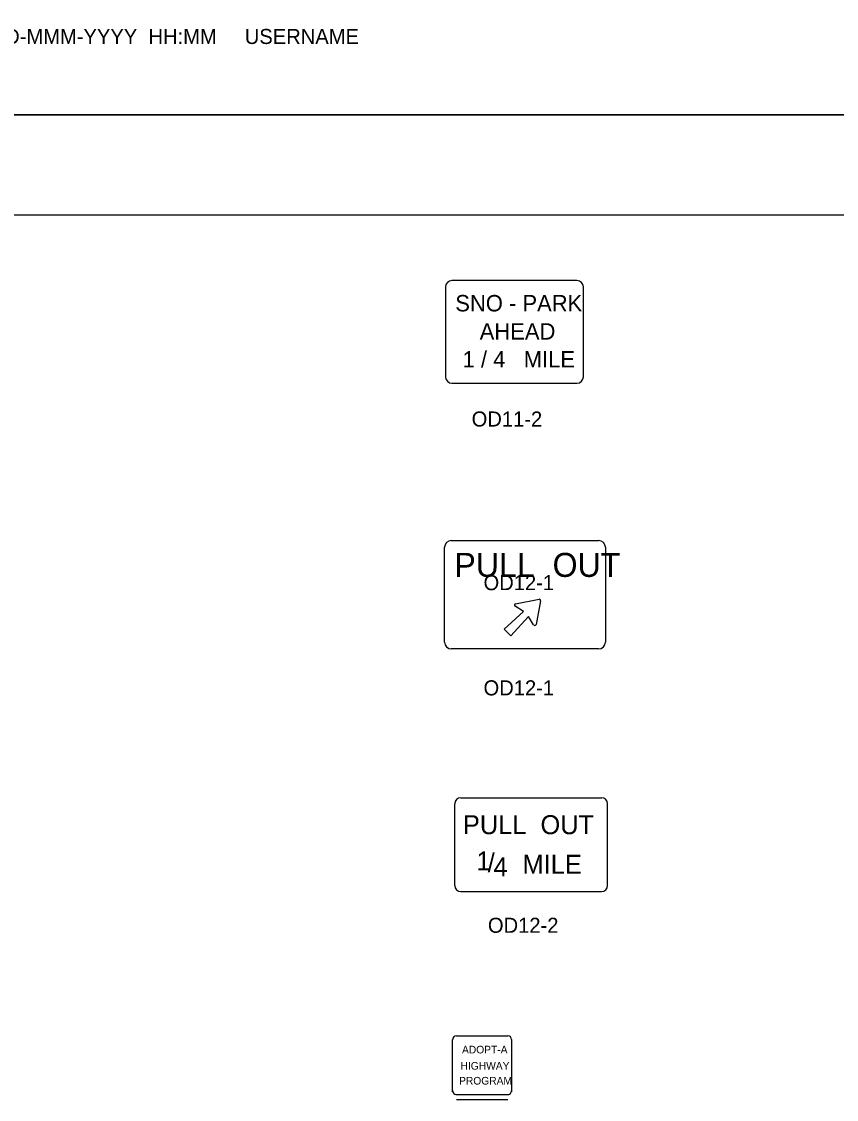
# Model space of a CAD drawing. Extents: x 42133 to 45533, y 41351 to 47951.
# Drawn here: x 42572 to 42977, y 45261 to 45798 of the extents above; entities that cross this region are included whole.
import ezdxf

# ---------------------------------------------------------------- set-up
doc = ezdxf.new("R2010")
doc.units = 0
for name, color, linetype in [('#plot_border', 7, 'Continuous'), ('#plot_shape', 7, 'Continuous'), ('P_ODOT_PLAN_Border', 7, 'Continuous'), ('P_TRAF_SIGN_SignDetails', 7, 'Continuous')]:
    doc.layers.add(name, color=color, linetype=linetype)

msp = doc.modelspace()

# ---------------------------------------------------------------- linework, layer by layer
at = {"layer": '#plot_shape'}
for points in [[(42133.34, 45751.35), (43833.34, 45751.35), (43833.34, 46851.35), (42133.34, 46851.35)], [(42133.34, 44651.35), (43833.34, 44651.35), (43833.34, 45751.35), (42133.34, 45751.35)]]:
    msp.add_lwpolyline(points, close=True, dxfattribs=at)
at = {"layer": 'P_ODOT_PLAN_Border'}
msp.add_lwpolyline([(42208.34, 44701.35), (43808.34, 44701.35), (43808.34, 45701.35), (42208.34, 45701.35)], close=True, dxfattribs=at)
at = {"layer": 'P_TRAF_SIGN_SignDetails'}
for p, q in [((42782.54, 45665.66), (42782.54, 45620.94)), ((42847.94, 45668.86), (42785.74, 45668.86)), ((42851.14, 45620.94), (42851.14, 45665.66)), ((42785.74, 45617.75), (42847.94, 45617.75)), ((42785.44, 45539.42), (42858.75, 45539.42)), ((42782.08, 45488.82), (42782.08, 45536.05)), ((42862.12, 45536.05), (42862.12, 45488.82)), ((42858.75, 45485.45), (42785.44, 45485.45)), ((42787.17, 45367.67), (42787.17, 45408.34)), ((42790.16, 45411.34), (42860.19, 45411.34)), ((42863.19, 45367.67), (42863.19, 45408.34)), ((42790.16, 45364.68), (42860.19, 45364.68)), ((42786.11, 45264.91), (42786.11, 45290.99)), ((42787.95, 45292.83), (42813.6, 45292.83)), ((42815.43, 45290.99), (42815.43, 45264.98)), ((42787.69, 45263.67), (42814.06, 45263.67)), ((42787.95, 45261.19), (42813.6, 45261.19))]:
    msp.add_line(p, q, dxfattribs=at)
for points in [[(42817.38, 45507.91), (42829.09, 45510.18)], [(42817.38, 45507.91), (42829.09, 45510.18)], [(42817.38, 45507.91), (42829.09, 45510.18)], [(42826.38, 45497.48), (42823.83, 45501.64), (42815.01, 45492.01), (42811.69, 45495.33), (42821.33, 45504.15), (42817.17, 45506.7)], [(42826.38, 45497.48), (42823.83, 45501.64), (42815.01, 45492.01), (42811.69, 45495.33), (42821.33, 45504.15), (42817.17, 45506.7)], [(42826.38, 45497.48), (42823.83, 45501.64), (42815.01, 45492.01), (42811.69, 45495.33), (42821.33, 45504.15), (42817.17, 45506.7)], [(42829.86, 45509.4), (42827.59, 45497.7)], [(42829.86, 45509.4), (42827.59, 45497.7)], [(42829.86, 45509.4), (42827.59, 45497.7)]]:
    msp.add_lwpolyline(points, dxfattribs=at)
for centre, radius, start, end in [((42785.44, 45536.05), 3.37, 90, 180), ((42858.75, 45536.05), 3.37, 0, 90), ((42829.21, 45509.53), 0.66, 349.0223, 100.9777), ((42829.21, 45509.53), 0.66, 349.0223, 100.9777), ((42829.21, 45509.53), 0.66, 349.0223, 100.9777), ((42817.51, 45507.26), 0.66, 100.9777, 238.5155), ((42817.51, 45507.26), 0.66, 100.9777, 238.5155), ((42817.51, 45507.26), 0.66, 100.9777, 238.5155), ((42826.94, 45497.82), 0.66, 211.4845, 349.0223), ((42826.94, 45497.82), 0.66, 211.4845, 349.0223), ((42826.94, 45497.82), 0.66, 211.4845, 349.0223), ((42785.44, 45488.82), 3.37, 180, 270), ((42858.75, 45488.82), 3.37, 270, 0), ((42790.16, 45408.34), 3, 90, 180), ((42860.19, 45408.34), 3, 0, 90), ((42790.16, 45367.68), 3, 180, 270), ((42860.19, 45367.68), 3, 270, 0), ((42787.95, 45290.99), 1.83, 90, 180), ((42813.61, 45290.99), 1.83, 0, 90), ((42787.95, 45265.51), 1.83, 180, 270), ((42813.61, 45265.51), 1.83, 270, 0)]:
    msp.add_arc(centre, radius, start, end, dxfattribs=at)
for centre, major_axis, start_param, end_param in [((42785.74, 45665.67), (-3.2, 0), 4.712389, 6.283185), ((42847.94, 45665.67), (-3.2, 0), 3.141593, 4.712389), ((42785.74, 45620.94), (3.2, 0), 3.141593, 4.712389), ((42847.94, 45620.94), (3.2, 0), 4.712389, 6.283185)]:
    msp.add_ellipse(centre, major_axis=major_axis, ratio=0.9967, start_param=start_param, end_param=end_param, dxfattribs=at)

# ---------------------------------------------------------------- texts
at = {"layer": '#plot_border'}
msp.add_text('THIS IS THE FILENAME LOCATION ##############################     DD-MMM-YYYY  HH:MM     USERNAME', height=7.5, dxfattribs=at).set_placement((42207.17, 45786.62))
at = {"layer": 'P_TRAF_SIGN_SignDetails'}
for s, height, p in [('SNO - PARK', 8.178, (42787.41, 45653.49)), ('AHEAD', 8.178, (42799.56, 45639.45)), ('1 / 4   MILE', 8.1778, (42791.07, 45625.57)), ('OD11-2', 7.5, (42795.56, 45596.18)), ('PULL  OUT', 11.952, (42786.97, 45521.33)), ('OD12-1', 7.5, (42801.47, 45514.72)), ('OD12-1', 7.5, (42801.47, 45462.34)), ('PULL  OUT', 9.445, (42791.21, 45393.25)), ('1', 9.44, (42797.92, 45375.19)), ('/', 9.44, (42803.57, 45374.33)), ('4', 9.44, (42806.46, 45372.32)), ('MILE', 9.445, (42820.88, 45373.54)), ('OD12-2', 7.5, (42803.65, 45344.14)), ('ADOPT-A', 3.812, (42790.76, 45284.09)), ('HIGHWAY', 3.812, (42790.03, 45276)), ('PROGRAM', 3.812, (42789.3, 45268.59))]:
    msp.add_text(s, height=height, dxfattribs=at).set_placement(p)

doc.saveas('drawing.dxf')
